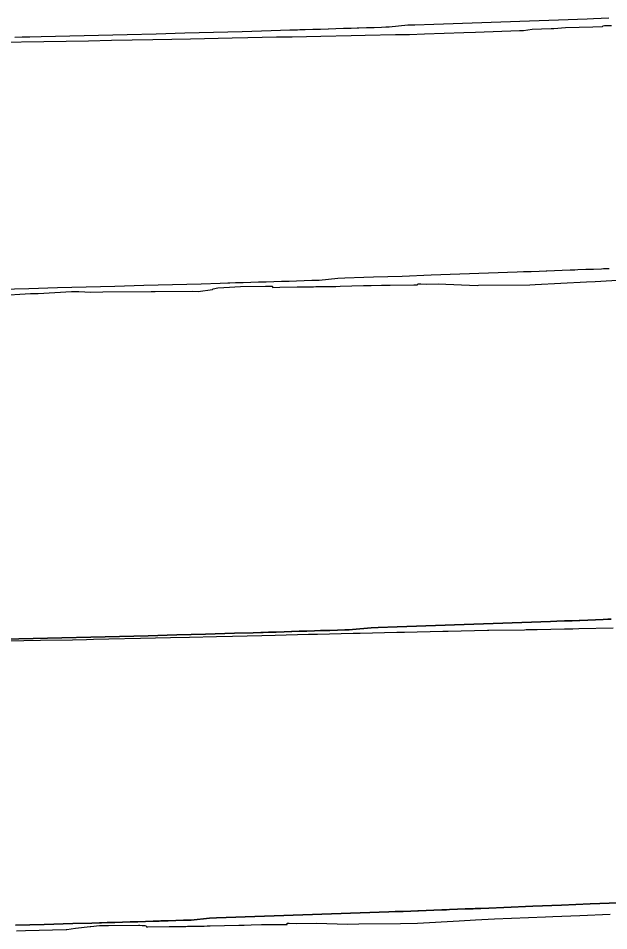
# Model space of a CAD drawing. Extents: x -70 to 701944, y -4 to 666871.
# Drawn here: x 693235 to 693440.5, y 666518.3 to 666835.6 of the extents above; entities that cross this region are included whole.
import ezdxf

# ---------------------------------------------------------------- set-up
doc = ezdxf.new("R2010")
doc.units = 0
for name, color, linetype in [('R_Fin Surface', 7, 'Continuous'), ('R_No Plot', 7, 'Continuous'), ('T_Notes', 7, 'Continuous')]:
    doc.layers.add(name, color=color, linetype=linetype)

msp = doc.modelspace()

# ---------------------------------------------------------------- linework, layer by layer
at = {"layer": 'R_Fin Surface'}
for points in [[(693230.21, 666619.62), (693240.21, 666619.86), (693250.21, 666620.1), (693260.21, 666620.36), (693270.21, 666620.62), (693280.21, 666620.88), (693290.21, 666621.16), (693300.21, 666621.44), (693310.21, 666621.73), (693316.78, 666621.92), (693319.46, 666622), (693320.21, 666622.02), (693322.13, 666622.08), (693324.8, 666622.16), (693327.48, 666622.24), (693330.14, 666622.32), (693330.21, 666622.32), (693332.81, 666622.4), (693335.47, 666622.49), (693338.13, 666622.57), (693340.21, 666622.63), (693340.78, 666622.65), (693343.43, 666622.74), (693346.07, 666622.82), (693348.7, 666622.9), (693350.21, 666622.95), (693351.32, 666622.99), (693357.77, 666623.65), (693360.21, 666623.73), (693366.87, 666623.96), (693370.21, 666624.06), (693380.21, 666624.39), (693390.21, 666624.74), (693400.21, 666625.09), (693410.21, 666625.45), (693420.21, 666625.82), (693422.41, 666625.9), (693425.09, 666626), (693427.77, 666626.1), (693430.21, 666626.19), (693430.47, 666626.2), (693433.17, 666626.3), (693435.87, 666626.41), (693438.58, 666626.51), (693440.21, 666626.57), (693441.3, 666626.62)], [(693234.01, 666520.15), (693244.01, 666520.43), (693254.01, 666520.72), (693260.58, 666520.92), (693263.26, 666521), (693264.01, 666521.02), (693265.93, 666521.08), (693268.6, 666521.16), (693271.28, 666521.24), (693273.94, 666521.32), (693274.01, 666521.32), (693276.61, 666521.4), (693279.27, 666521.48), (693281.93, 666521.57), (693284.01, 666521.63), (693284.58, 666521.65), (693287.23, 666521.73), (693289.87, 666521.82), (693292.5, 666521.9), (693294.01, 666521.95), (693295.12, 666521.98), (693301.57, 666522.64), (693304.01, 666522.72), (693310.67, 666522.95), (693314.01, 666523.05), (693324.01, 666523.39), (693334.01, 666523.74), (693344.01, 666524.09), (693354.01, 666524.45), (693364.01, 666524.81), (693366.21, 666524.9), (693368.89, 666525), (693371.57, 666525.1), (693374.01, 666525.19), (693374.27, 666525.2), (693376.97, 666525.3), (693379.67, 666525.4), (693382.39, 666525.51), (693384.01, 666525.57), (693385.1, 666525.61), (693387.82, 666525.72), (693390.55, 666525.82), (693393.27, 666525.93), (693394.01, 666525.96), (693396, 666526.03), (693398.73, 666526.14), (693404.01, 666526.35), (693414.01, 666526.75), (693424.01, 666527.16), (693434.01, 666527.58), (693444.01, 666528)]]:
    msp.add_lwpolyline(points, dxfattribs=at)
at = {"layer": 'R_No Plot'}
for points in [[(693225.57, 666618.93), (693236.9, 666619.17), (693242.78, 666619.27), (693253.94, 666619.49), (693258.72, 666619.61), (693261.24, 666619.65), (693266.54, 666619.77), (693277.55, 666620.03), (693287.97, 666620.27), (693294.61, 666620.41), (693304.02, 666620.61), (693309.57, 666620.73), (693319.82, 666620.96), (693324.46, 666621.06), (693336.01, 666621.38), (693339.15, 666621.45), (693351.51, 666621.71), (693354.03, 666621.76), (693366.75, 666622.07), (693369.36, 666622.15), (693382.72, 666622.44), (693384.57, 666622.5), (693398.24, 666622.76), (693398.81, 666622.79), (693411.15, 666622.97), (693411.76, 666623), (693412.71, 666622.99), (693412.71, 666622.99), (693415.6, 666623.06), (693425.08, 666623.28), (693426.58, 666623.29), (693427.5, 666623.31), (693428.01, 666623.32), (693430.12, 666623.38), (693442.05, 666623.59)], [(693234.44, 666518.25), (693237.48, 666518.32), (693251.67, 666518.72), (693251.91, 666518.73), (693254.97, 666519.12), (693260.03, 666519.73), (693260.23, 666519.78), (693263.26, 666520.07), (693263.78, 666520.1), (693266.46, 666520.12), (693276.88, 666520.14), (693277.31, 666520.14), (693278.16, 666520.09), (693279.06, 666520.02), (693279.43, 666519.99), (693279.51, 666519.98), (693279.61, 666519.64), (693279.62, 666519.58), (693280.1, 666519.59), (693287.53, 666519.71), (693289.02, 666519.73), (693293.3, 666519.78), (693293.87, 666519.8), (693294.79, 666519.81), (693299.65, 666519.89), (693300.73, 666519.92), (693301.75, 666519.92), (693311.79, 666520.2), (693313.6, 666520.25), (693316.08, 666520.3), (693319.67, 666520.37), (693326.96, 666520.44), (693328.53, 666520.48), (693328.56, 666520.77), (693328.58, 666520.86), (693328.9, 666520.85), (693328.96, 666520.84), (693329.24, 666520.85), (693331.94, 666520.75), (693338.69, 666520.94), (693349.7, 666520.5), (693353.51, 666520.6), (693368.05, 666520.77), (693373.99, 666520.93), (693388.47, 666521.67), (693394.15, 666522.02), (693400.75, 666522.37), (693418.48, 666523.11), (693421.07, 666523.22), (693430.39, 666523.61), (693440.96, 666523.99)]]:
    msp.add_lwpolyline(points, dxfattribs=at)
at = {"layer": 'T_Notes'}
for points in [[(693440.53, 666835.64), (693437.84, 666835.54), (693435.16, 666835.44), (693432.96, 666835.36), (693422.96, 666834.99), (693412.96, 666834.63), (693402.96, 666834.28), (693392.96, 666833.93), (693382.96, 666833.59), (693379.63, 666833.49), (693372.96, 666833.26), (693370.52, 666833.18), (693364.08, 666832.52), (693362.96, 666832.49), (693361.45, 666832.44), (693358.82, 666832.36), (693356.18, 666832.27), (693353.53, 666832.19), (693352.96, 666832.17), (693350.88, 666832.11), (693348.23, 666832.02), (693345.56, 666831.94), (693342.96, 666831.86), (693342.9, 666831.86), (693340.23, 666831.78), (693337.56, 666831.7), (693334.88, 666831.62), (693332.96, 666831.56), (693332.21, 666831.54), (693329.53, 666831.46), (693322.96, 666831.26), (693312.96, 666830.97), (693302.96, 666830.69), (693292.96, 666830.42), (693282.96, 666830.15), (693272.96, 666829.89), (693262.96, 666829.64), (693252.96, 666829.39), (693242.96, 666829.15), (693239.04, 666829.06), (693236.42, 666829), (693233.8, 666828.94)], [(693228.15, 666827.27), (693243.88, 666827.55), (693259.49, 666827.83), (693267.49, 666828.01), (693281.89, 666828.3), (693288.48, 666828.41), (693294.97, 666828.53), (693309.43, 666828.82), (693314.91, 666828.89), (693324.86, 666829.12), (693330.29, 666829.19), (693340.29, 666829.42), (693350.8, 666829.66), (693355.71, 666829.72), (693366.3, 666829.97), (693371.12, 666830.03), (693376.39, 666830.19), (693390.01, 666830.68), (693394.08, 666830.81), (693409.41, 666831.36), (693410.87, 666831.43), (693413.83, 666831.83), (693417.07, 666831.99), (693420.47, 666832.04), (693421.41, 666832.1), (693425.43, 666832.46), (693434.91, 666832.7), (693438.26, 666832.78), (693438.53, 666832.96), (693439.03, 666833.11), (693440.35, 666833.16), (693441.47, 666833.17)], [(693440.64, 666748.51), (693438.65, 666748.44), (693437.91, 666748.41), (693435.19, 666748.3), (693432.46, 666748.2), (693429.74, 666748.09), (693428.65, 666748.05), (693427.02, 666747.99), (693424.31, 666747.88), (693421.6, 666747.78), (693418.9, 666747.68), (693418.65, 666747.67), (693416.21, 666747.58), (693413.52, 666747.48), (693410.85, 666747.38), (693408.65, 666747.29), (693398.65, 666746.93), (693388.65, 666746.57), (693378.65, 666746.22), (693368.65, 666745.87), (693358.65, 666745.53), (693355.31, 666745.43), (693348.65, 666745.2), (693346.21, 666745.12), (693339.76, 666744.46), (693338.65, 666744.43), (693337.14, 666744.38), (693334.5, 666744.29), (693331.87, 666744.21), (693329.22, 666744.13), (693328.65, 666744.11), (693326.57, 666744.04), (693323.91, 666743.96), (693321.25, 666743.88), (693318.65, 666743.8), (693318.58, 666743.8), (693315.91, 666743.72), (693313.24, 666743.64), (693310.57, 666743.56), (693308.65, 666743.5), (693307.9, 666743.48), (693305.22, 666743.4), (693298.65, 666743.2), (693288.65, 666742.91), (693278.65, 666742.63), (693268.65, 666742.36), (693258.65, 666742.09), (693248.65, 666741.83), (693238.65, 666741.58), (693228.65, 666741.33)], [(693228.15, 666739.24), (693239.25, 666739.86), (693241.89, 666739.94), (693253.51, 666740.6), (693256.05, 666740.57), (693260.21, 666740.37), (693264.49, 666740.47), (693281.23, 666740.55), (693281.46, 666740.56), (693282.6, 666740.59), (693295.79, 666740.69), (693297.61, 666740.58), (693302.55, 666741.33), (693302.8, 666741.49), (693304.44, 666741.84), (693306.55, 666742.04), (693312.33, 666742.38), (693321.07, 666742.47), (693322.33, 666742.49), (693322.92, 666742.45), (693323, 666742.44), (693323.39, 666742.43), (693323.42, 666742.32), (693323.47, 666742.01), (693326.05, 666742.08), (693332.08, 666742.17), (693334.27, 666742.21), (693337.75, 666742.25), (693338.59, 666742.28), (693339.93, 666742.29), (693343.88, 666742.36), (693345.47, 666742.39), (693346.97, 666742.4), (693355.14, 666742.63), (693357.8, 666742.71), (693361.46, 666742.78), (693364.39, 666742.83), (693372.64, 666742.92), (693373.97, 666742.93), (693373.98, 666743), (693374.02, 666743.29), (693374.12, 666743.3), (693374.46, 666743.3), (693375.04, 666743.24), (693377.16, 666743.16), (693381.13, 666743.27), (693394.71, 666742.74), (693395.12, 666742.75), (693412.99, 666742.95), (693414.9, 666743), (693432.68, 666743.92), (693435.81, 666744.11), (693447.32, 666744.72)], [(693441.3, 666626.62), (693440.21, 666626.57), (693438.58, 666626.51), (693435.87, 666626.41), (693433.17, 666626.3), (693430.47, 666626.2), (693430.21, 666626.19), (693427.77, 666626.1), (693425.09, 666626), (693422.41, 666625.9), (693420.21, 666625.82), (693410.21, 666625.45), (693400.21, 666625.09), (693390.21, 666624.74), (693380.21, 666624.39), (693370.21, 666624.06), (693366.87, 666623.96), (693360.21, 666623.73), (693357.77, 666623.65), (693351.32, 666622.99), (693350.21, 666622.95), (693348.7, 666622.9), (693346.07, 666622.82), (693343.43, 666622.74), (693340.78, 666622.65), (693340.21, 666622.63), (693338.13, 666622.57), (693335.47, 666622.49), (693332.81, 666622.4), (693330.21, 666622.32), (693330.14, 666622.32), (693327.48, 666622.24), (693324.8, 666622.16), (693322.13, 666622.08), (693320.21, 666622.02), (693319.46, 666622), (693316.78, 666621.92), (693310.21, 666621.73), (693300.21, 666621.44), (693290.21, 666621.16), (693280.21, 666620.88), (693270.21, 666620.62), (693260.21, 666620.36), (693250.21, 666620.1), (693240.21, 666619.86), (693230.21, 666619.62)], [(693225.57, 666618.93), (693236.9, 666619.17), (693242.78, 666619.27), (693253.94, 666619.49), (693258.72, 666619.61), (693261.24, 666619.65), (693266.54, 666619.77), (693277.55, 666620.03), (693287.97, 666620.27), (693294.61, 666620.41), (693304.02, 666620.61), (693309.57, 666620.73), (693319.82, 666620.96), (693324.46, 666621.06), (693336.01, 666621.38), (693339.15, 666621.45), (693351.51, 666621.71), (693354.03, 666621.76), (693366.75, 666622.07), (693369.36, 666622.15), (693382.72, 666622.44), (693384.57, 666622.5), (693398.24, 666622.76), (693398.81, 666622.79), (693411.15, 666622.97), (693411.76, 666623), (693412.71, 666622.99), (693415.6, 666623.06), (693425.08, 666623.28), (693426.58, 666623.29), (693427.5, 666623.31), (693428.01, 666623.32), (693430.12, 666623.38), (693442.05, 666623.59)], [(693444.01, 666528), (693434.01, 666527.58), (693424.01, 666527.16), (693414.01, 666526.75), (693404.01, 666526.35), (693398.73, 666526.14), (693396, 666526.03), (693394.01, 666525.96), (693393.27, 666525.93), (693390.55, 666525.82), (693387.82, 666525.72), (693385.1, 666525.61), (693384.01, 666525.57), (693382.39, 666525.51), (693379.67, 666525.4), (693376.97, 666525.3), (693374.27, 666525.2), (693374.01, 666525.19), (693371.57, 666525.1), (693368.89, 666525), (693366.21, 666524.9), (693364.01, 666524.81), (693354.01, 666524.45), (693344.01, 666524.09), (693334.01, 666523.74), (693324.01, 666523.39), (693314.01, 666523.05), (693310.67, 666522.95), (693304.01, 666522.72), (693301.57, 666522.64), (693295.12, 666521.98), (693294.01, 666521.95), (693292.5, 666521.9), (693289.87, 666521.82), (693287.23, 666521.73), (693284.58, 666521.65), (693284.01, 666521.63), (693281.93, 666521.57), (693279.27, 666521.48), (693276.61, 666521.4), (693274.01, 666521.32), (693273.94, 666521.32), (693271.28, 666521.24), (693268.6, 666521.16), (693265.93, 666521.08), (693264.01, 666521.02), (693263.26, 666521), (693260.58, 666520.92), (693254.01, 666520.72), (693244.01, 666520.43), (693234.01, 666520.15)], [(693234.44, 666518.25), (693237.48, 666518.32), (693251.67, 666518.72), (693251.91, 666518.73), (693254.97, 666519.12), (693260.03, 666519.73), (693260.23, 666519.78), (693263.26, 666520.07), (693263.78, 666520.1), (693266.46, 666520.12), (693276.88, 666520.14), (693277.31, 666520.14), (693278.16, 666520.09), (693279.06, 666520.02), (693279.43, 666519.99), (693279.51, 666519.98), (693279.61, 666519.64), (693279.62, 666519.58), (693280.1, 666519.59), (693287.53, 666519.71), (693289.02, 666519.73), (693293.3, 666519.78), (693293.87, 666519.8), (693294.79, 666519.81), (693299.65, 666519.89), (693300.73, 666519.92), (693301.75, 666519.92), (693311.79, 666520.2), (693313.6, 666520.25), (693316.08, 666520.3), (693319.67, 666520.37), (693326.96, 666520.44), (693328.53, 666520.48), (693328.56, 666520.77), (693328.58, 666520.86), (693328.9, 666520.85), (693328.96, 666520.84), (693329.24, 666520.85), (693331.94, 666520.75), (693338.69, 666520.94), (693349.7, 666520.5), (693353.51, 666520.6), (693368.05, 666520.77), (693373.99, 666520.93), (693388.47, 666521.67), (693394.15, 666522.02), (693400.75, 666522.37), (693418.48, 666523.11), (693421.07, 666523.22), (693430.39, 666523.61), (693440.96, 666523.99)]]:
    msp.add_lwpolyline(points, dxfattribs=at)

doc.saveas('drawing.dxf')
